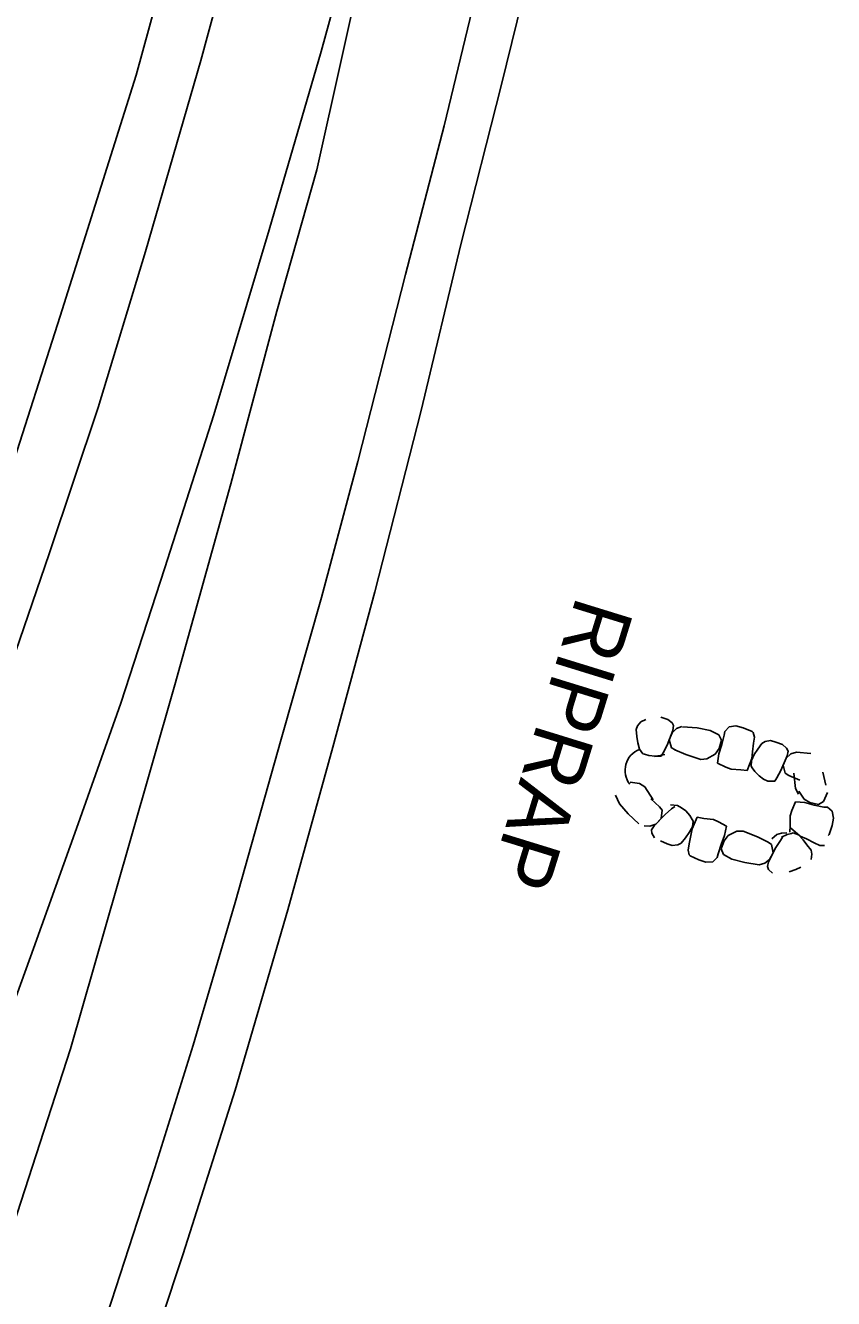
# Model space of a CAD drawing. Extents: x 588843 to 2552415, y 180129 to 269402.
# Drawn here: x 593763.6 to 593845, y 187356.3 to 187484.5 of the extents above; entities that cross this region are included whole.
import ezdxf

# ---------------------------------------------------------------- set-up
doc = ezdxf.new("R2010")
doc.units = 0
for name, color, linetype in [('E_DRN', 7, 'Continuous'), ('E_DRN_RipRap', 7, 'Continuous'), ('E_DRN_RipRap_Text', 7, 'Continuous'), ('E_RDWY', 7, 'Continuous'), ('E_RDWY_Gravel', 7, 'Continuous')]:
    doc.layers.add(name, color=color, linetype=linetype)

# ---------------------------------------------------------------- blocks, each defined once
blk = doc.blocks.new('CULV2')
at = {"layer": 'E_DRN'}
blk.add_arc((19.7, 14.8), 24.6, 216.8699, 323.1301, dxfattribs=at)
blk = doc.blocks.new('RIPRT')
at = {"layer": 'E_DRN_RipRap_Text'}
blk.add_text('RIPRAP', height=12, dxfattribs=at).set_placement((-0.14, -3.59))

msp = doc.modelspace()

# ---------------------------------------------------------------- linework, layer by layer
at = {"layer": 'E_DRN_RipRap'}
for p, q in [((593827.58, 187414.89), (593828.28, 187414.65)), ((593825.1, 187413.64), (593825.23, 187414.01)), ((593825.17, 187412.94), (593825.1, 187413.64)), ((593825.23, 187414.01), (593825.56, 187414.42)), ((593825.56, 187414.42), (593826.06, 187414.65)), ((593828.28, 187414.65), (593828.7, 187414.33)), ((593828.7, 187414.33), (593828.86, 187414.04)), ((593829.15, 187413.74), (593828.7, 187413.32)), ((593828.86, 187414.04), (593828.79, 187413.54)), ((593829.69, 187413.94), (593829.15, 187413.74)), ((593829.75, 187413.93), (593831.23, 187413.81)), ((593831.23, 187413.81), (593832.54, 187413.54)), ((593834.45, 187413.92), (593834.02, 187413.45)), ((593835.14, 187414.01), (593834.45, 187413.92)), ((593835.87, 187413.81), (593835.14, 187414.01)), ((593836.76, 187413.45), (593835.87, 187413.81)), ((593825.25, 187412.3), (593825.17, 187412.94)), ((593828.79, 187413.54), (593828.2, 187412.06)), ((593828.7, 187413.32), (593828.4, 187412.6)), ((593828.65, 187411.79), (593828.4, 187412.6)), ((593832.54, 187413.54), (593833.41, 187413.1)), ((593833.41, 187413.1), (593833.69, 187412.56)), ((593833.69, 187412.56), (593833.45, 187411.73)), ((593833.96, 187413.09), (593833.72, 187412.12)), ((593834.02, 187413.45), (593833.96, 187413.09)), ((593836.87, 187413.35), (593836.76, 187413.45)), ((593837, 187412.89), (593836.87, 187413.35)), ((593836.92, 187412.26), (593837, 187412.89)), ((593837.74, 187412.24), (593838.08, 187412.43)), ((593838.08, 187412.43), (593838.61, 187412.53)), ((593838.61, 187412.53), (593839.14, 187412.38)), ((593839.14, 187412.38), (593839.83, 187412.12)), ((593825.42, 187411.65), (593825.25, 187412.3)), ((593825.76, 187411.21), (593825.42, 187411.65)), ((593825.93, 187411.15), (593825.76, 187411.21)), ((593826.38, 187411.03), (593825.93, 187411.15)), ((593826.99, 187410.97), (593826.38, 187411.03)), ((593827.98, 187411.14), (593827.52, 187411.02)), ((593827.81, 187411.3), (593827.62, 187410.97)), ((593828.2, 187412.06), (593827.81, 187411.3)), ((593829.01, 187411.59), (593828.65, 187411.79)), ((593830.09, 187411.14), (593828.99, 187411.6)), ((593831.59, 187410.64), (593830.09, 187411.14)), ((593833.05, 187411.17), (593832.22, 187410.69)), ((593833.45, 187411.73), (593833.05, 187411.17)), ((593833.41, 187411.2), (593833.28, 187410.26)), ((593833.72, 187412.12), (593833.41, 187411.2)), ((593836.69, 187410.52), (593836.98, 187411.12)), ((593836.73, 187410.72), (593836.8, 187411.4)), ((593836.8, 187411.4), (593836.92, 187412.26)), ((593836.98, 187411.12), (593837.34, 187411.66)), ((593837.34, 187411.66), (593837.74, 187412.24)), ((593839.83, 187412.12), (593840.24, 187411.78)), ((593840.67, 187411.18), (593840.21, 187410.77)), ((593840.24, 187411.78), (593840.39, 187411.48)), ((593840.39, 187411.48), (593840.31, 187410.99)), ((593841.22, 187411.35), (593840.67, 187411.18)), ((593841.22, 187411.35), (593842.69, 187411.23)), ((593827.62, 187410.97), (593826.92, 187410.94)), ((593827.52, 187411.02), (593826.99, 187410.97)), ((593832.22, 187410.69), (593831.59, 187410.64)), ((593833.28, 187410.26), (593834.12, 187409.86)), ((593834.12, 187409.86), (593834.64, 187409.66)), ((593836.28, 187409.53), (593836.73, 187410.72)), ((593836.67, 187409.96), (593836.69, 187410.52)), ((593836.76, 187409.8), (593836.67, 187409.96)), ((593837.03, 187409.42), (593836.76, 187409.8)), ((593840.31, 187410.99), (593839.65, 187409.53)), ((593840.21, 187410.77), (593839.88, 187410.06)), ((593840.1, 187409.24), (593839.88, 187410.06)), ((593834.64, 187409.66), (593835.62, 187409.6)), ((593835.62, 187409.6), (593836.28, 187409.53)), ((593837.46, 187408.97), (593837.03, 187409.42)), ((593837.9, 187408.66), (593837.46, 187408.97)), ((593838.34, 187408.45), (593837.9, 187408.66)), ((593839.25, 187408.79), (593839.04, 187408.46)), ((593839.65, 187409.53), (593839.25, 187408.79)), ((593840.45, 187409.03), (593840.1, 187409.24)), ((593841.56, 187408.56), (593840.45, 187409.03)), ((593841.15, 187407.69), (593840.97, 187409.26)), ((593843.87, 187409.34), (593844.18, 187408.04)), ((593824.47, 187408.35), (593825.43, 187408.22)), ((593825.43, 187408.22), (593825.95, 187407.87)), ((593825.95, 187407.87), (593826.81, 187406.56)), ((593839.04, 187408.46), (593838.34, 187408.45)), ((593841.45, 187407.14), (593841.15, 187407.69)), ((593842.02, 187406.64), (593841.48, 187407.45)), ((593844.35, 187407.29), (593843.96, 187406.4)), ((593823.41, 187406.17), (593823, 187407.05)), ((593824.27, 187405.16), (593823.41, 187406.17)), ((593826.58, 187406.67), (593827.45, 187405.85)), ((593828.55, 187406.05), (593829.25, 187406.01)), ((593829.25, 187406.01), (593829.67, 187405.77)), ((593841.12, 187406.36), (593840.76, 187405.49)), ((593842.06, 187406.29), (593841.12, 187406.36)), ((593842.59, 187406.28), (593842.02, 187406.64)), ((593843, 187406.03), (593842.06, 187406.29)), ((593843.44, 187406.09), (593842.59, 187406.28)), ((593843.98, 187405.84), (593843, 187406.03)), ((593843.96, 187406.4), (593843.44, 187406.09)), ((593825.36, 187404.16), (593824.27, 187405.16)), ((593826.89, 187403.96), (593828.02, 187405.1)), ((593827.06, 187404.13), (593827.61, 187404.68)), ((593827.45, 187405.85), (593827.7, 187405.53)), ((593827.7, 187405.53), (593827.61, 187404.68)), ((593828.02, 187405.1), (593828.66, 187405.65)), ((593828.66, 187405.65), (593828.97, 187405.88)), ((593829.67, 187405.77), (593830.09, 187405.44)), ((593830.09, 187405.44), (593830.5, 187404.97)), ((593830.5, 187404.97), (593830.74, 187404.57)), ((593831.24, 187404.81), (593830.72, 187403.65)), ((593831.89, 187404.7), (593831.24, 187404.81)), ((593832.87, 187404.58), (593831.89, 187404.7)), ((593840.76, 187405.49), (593840.6, 187404.96)), ((593840.6, 187404.96), (593840.6, 187403.98)), ((593844.34, 187405.81), (593843.98, 187405.84)), ((593844.84, 187405.41), (593844.34, 187405.81)), ((593844.82, 187403.98), (593844.96, 187404.73)), ((593844.96, 187404.73), (593844.84, 187405.41)), ((593825.91, 187403.95), (593826.48, 187403.92)), ((593826.48, 187403.92), (593827.06, 187404.13)), ((593826.63, 187403.53), (593826.89, 187403.96)), ((593826.67, 187403.2), (593826.63, 187403.53)), ((593830.77, 187403.85), (593830.44, 187403.27)), ((593830.72, 187403.65), (593830.6, 187402.97)), ((593830.74, 187404.57), (593830.83, 187404.41)), ((593830.83, 187404.41), (593830.77, 187403.85)), ((593833.37, 187404.35), (593832.87, 187404.58)), ((593834.19, 187403.9), (593833.37, 187404.35)), ((593834, 187402.97), (593834.19, 187403.9)), ((593834.36, 187402.98), (593835.22, 187403.41)), ((593835.22, 187403.41), (593835.85, 187403.42)), ((593835.85, 187403.42), (593837.32, 187402.83)), ((593840.6, 187403.98), (593840.57, 187403.32)), ((593840.63, 187403.73), (593841.6, 187402.92)), ((593844.51, 187403.08), (593844.82, 187403.98)), ((593826.93, 187402.74), (593826.67, 187403.2)), ((593828.21, 187402.14), (593827.54, 187402.44)), ((593828.73, 187401.96), (593828.21, 187402.14)), ((593829.62, 187402.2), (593829.27, 187402.02)), ((593830.05, 187402.75), (593829.62, 187402.2)), ((593830.44, 187403.27), (593830.05, 187402.75)), ((593830.44, 187402.12), (593830.31, 187401.5)), ((593830.6, 187402.97), (593830.44, 187402.12)), ((593833.34, 187401.12), (593833.64, 187402.07)), ((593833.64, 187402.07), (593834, 187402.97)), ((593833.64, 187401.63), (593833.94, 187402.45)), ((593833.94, 187402.45), (593834.36, 187402.98)), ((593837.32, 187402.83), (593838.39, 187402.3)), ((593838.39, 187402.3), (593838.73, 187402.07)), ((593838.73, 187402.07), (593838.9, 187401.23)), ((593838.74, 187402.62), (593839.27, 187403.07)), ((593839.16, 187401.75), (593839.61, 187402.47)), ((593839.27, 187403.07), (593839.74, 187403.2)), ((593839.61, 187402.47), (593839.84, 187402.79)), ((593839.72, 187402.79), (593840.28, 187403.06)), ((593839.74, 187403.2), (593840.27, 187403.24)), ((593840.28, 187403.06), (593840.72, 187403.19)), ((593840.72, 187403.19), (593840.9, 187403.23)), ((593840.9, 187403.23), (593841.43, 187403.03)), ((593841.43, 187403.03), (593841.9, 187402.55)), ((593841.6, 187402.92), (593842.23, 187402.63)), ((593841.9, 187402.55), (593842.29, 187402.04)), ((593842.23, 187402.63), (593843.01, 187402.25)), ((593843.01, 187402.25), (593843.57, 187401.96)), ((593844.41, 187402.96), (593844.51, 187403.08)), ((593829.27, 187402.02), (593828.73, 187401.96)), ((593830.31, 187401.5), (593830.42, 187401.03)), ((593830.42, 187401.03), (593830.53, 187400.92)), ((593830.53, 187400.92), (593831.39, 187400.51)), ((593833.26, 187400.76), (593833.34, 187401.12)), ((593833.89, 187401.07), (593833.64, 187401.63)), ((593834.73, 187400.58), (593833.89, 187401.07)), ((593838.42, 187400.33), (593839.16, 187401.75)), ((593838.53, 187400.55), (593838.9, 187401.23)), ((593842.29, 187402.04), (593842.71, 187401.48)), ((593842.71, 187401.48), (593842.79, 187401.09)), ((593842.79, 187401.09), (593842.71, 187400.56)), ((593843.57, 187401.96), (593844.05, 187401.95)), ((593831.39, 187400.51), (593832.11, 187400.27)), ((593832.11, 187400.27), (593832.8, 187400.32)), ((593832.8, 187400.32), (593833.26, 187400.76)), ((593836.02, 187400.24), (593834.73, 187400.58)), ((593837.49, 187400.03), (593836.02, 187400.24)), ((593837.49, 187400.03), (593838.04, 187400.17)), ((593838.04, 187400.17), (593838.53, 187400.55)), ((593838.3, 187399.85), (593838.42, 187400.33)), ((593838.43, 187399.54), (593838.3, 187399.85)), ((593838.82, 187399.18), (593838.43, 187399.54)), ((593841.18, 187399.56), (593840.49, 187399.31)), ((593841.68, 187399.79), (593841.18, 187399.56))]:
    msp.add_line(p, q, dxfattribs=at)
at = {"layer": 'E_RDWY'}
for points in [[(593737.06, 187352.06), (593743.32, 187368.07), (593747.92, 187380.58), (593753.45, 187395.54), (593760.88, 187416.55), (593766, 187431.34), (593770.91, 187446.09), (593775.68, 187461.8), (593781.24, 187481.02), (593785.36, 187496.14), (593789.06, 187510.39), (593793.06, 187527.25), (593799.69, 187557.45), (593803.9, 187577.56)], [(593770.53, 187350.72), (593776.63, 187369.5), (593780.48, 187381.87), (593784.7, 187396.22), (593789.35, 187412.68), (593793.39, 187426.95), (593797.05, 187440.64), (593801.88, 187459.48), (593805.77, 187474.45), (593808.8, 187487.12), (593812.26, 187502.42), (593816.11, 187519.67), (593819.73, 187536.61), (593823.26, 187553.35), (593826.63, 187570.66)], [(593749.18, 187351.49), (593755.08, 187366.73), (593759.98, 187379.42), (593764.41, 187391.58), (593768.91, 187404.15), (593773.19, 187416.29), (593777.64, 187429.93), (593782.57, 187445.32), (593788.13, 187463.95), (593793.38, 187481.91), (593798.95, 187502.24), (593802.93, 187517.92), (593807.76, 187538.23), (593802.06, 187510.19), (593797.89, 187492.38), (593792.93, 187470), (593788.92, 187455.78), (593784.27, 187438.39), (593778.63, 187418.15), (593774.08, 187402.19), (593768.14, 187381.49), (593762.77, 187364.91), (593757.65, 187350.07)]]:
    msp.add_lwpolyline(points, dxfattribs=at)
at = {"layer": 'E_RDWY_Gravel'}
for points in [[(593707.82, 187166.47), (593715.02, 187183.02), (593722.06, 187199.45), (593729.13, 187217.08), (593733.36, 187227.96), (593751.48, 187277.87), (593758.26, 187297.1), (593764.3, 187314.69), (593768.38, 187327.35), (593779.48, 187360.86), (593784.73, 187377.32), (593790.03, 187395.49), (593794.56, 187411.88), (593798.77, 187427.5), (593803.43, 187445.76), (593807.43, 187462.49), (593811.49, 187478.48), (593815.75, 187495.82), (593820.05, 187513.71), (593823.91, 187531.21), (593827.38, 187547.62), (593831.64, 187569.06)], [(593790.25, 187537.56), (593786.34, 187524.97), (593780.77, 187501.64), (593774.76, 187479.53), (593767.09, 187455.28)], [(593740.87, 187379.16), (593748.88, 187401.7), (593756.58, 187423.57), (593761.95, 187439.23), (593767.09, 187455.28)]]:
    msp.add_lwpolyline(points, dxfattribs=at)

# ---------------------------------------------------------------- block references
at = {"layer": 'E_DRN', "xscale": 0.09255393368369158, "yscale": 0.09255393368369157, "rotation": -105.52630285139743}
msp.add_blockref('CULV2', (593825.42, 187411.65), dxfattribs=at)
at = {"layer": 'E_DRN_RipRap_Text', "xscale": 0.49999999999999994, "yscale": 0.5000000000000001, "rotation": -107.15171794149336}
msp.add_blockref('RIPRT', (593820.83, 187426.64), dxfattribs=at)

doc.saveas('drawing.dxf')
